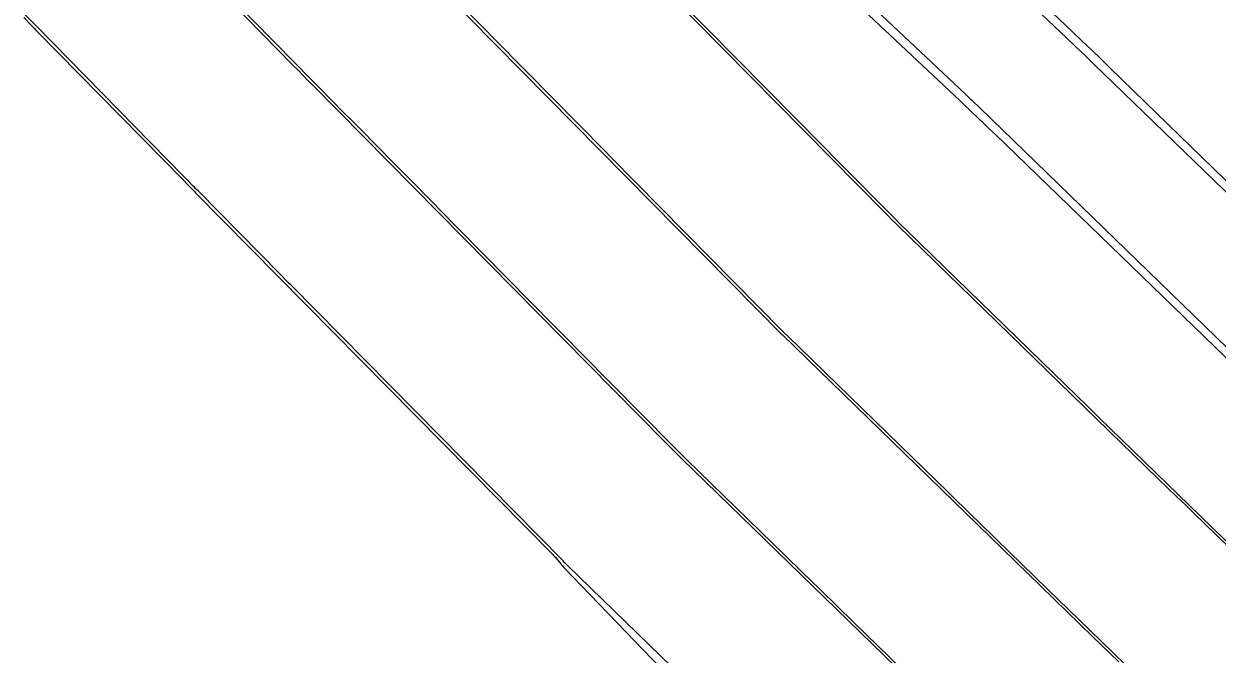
# Model space of a CAD drawing. Extents: x 954385 to 988206, y 1868364 to 1924553.
# Drawn here: x 955463 to 955493.03, y 1923325.91 to 1923341.77 of the extents above; entities that cross this region are included whole.
import ezdxf

# ---------------------------------------------------------------- set-up
doc = ezdxf.new("R2010")
doc.units = 0
doc.layers.add('16', color=7, linetype='Continuous')
doc.layers.add('7', color=7, linetype='Continuous')

msp = doc.modelspace()

# ---------------------------------------------------------------- linework, layer by layer
at = {"layer": '16'}
for points in [[(955498.573, 1923323.518), (955492.454, 1923329.446), (955492.231, 1923329.663), (955492.007, 1923329.88), (955491.783, 1923330.097), (955491.559, 1923330.315), (955484.998, 1923336.694), (955484.918, 1923336.773), (955484.837, 1923336.852), (955484.757, 1923336.932), (955484.678, 1923337.012), (955475.828, 1923345.976)], [(955480.247, 1923346.078), (955486.686, 1923340.01), (955486.7, 1923339.997), (955486.714, 1923339.984), (955486.728, 1923339.971), (955486.742, 1923339.957), (955486.797, 1923339.903), (955486.825, 1923339.877), (955486.853, 1923339.85), (955487.304, 1923339.42), (955487.384, 1923339.344), (955487.463, 1923339.267), (955487.542, 1923339.191), (955487.622, 1923339.114), (955494.424, 1923332.509)], [(955472.893, 1923343.258), (955482.077, 1923333.956), (955482.081, 1923333.952), (955487.94, 1923328.255), (955488.594, 1923327.619), (955489.249, 1923326.983), (955489.905, 1923326.347), (955490.56, 1923325.712)], [(955488.056, 1923342.843), (955489.392, 1923341.568), (955489.629, 1923341.342), (955489.865, 1923341.116), (955490.1, 1923340.889), (955490.335, 1923340.661), (955496.406, 1923334.766)], [(955468.229, 1923342.303), (955469.768, 1923340.735), (955469.897, 1923340.603), (955470.025, 1923340.472), (955470.154, 1923340.342), (955470.283, 1923340.211), (955479.089, 1923331.292), (955479.205, 1923331.175), (955479.322, 1923331.058), (955479.44, 1923330.942), (955479.558, 1923330.826), (955485.846, 1923324.712)], [(955462.996, 1923341.929), (955463.197, 1923341.723), (955463.231, 1923341.688), (955463.265, 1923341.652), (955463.3, 1923341.617), (955463.334, 1923341.582), (955467.012, 1923337.835), (955467.114, 1923337.731), (955467.216, 1923337.627), (955467.242, 1923337.601), (955467.267, 1923337.575), (955467.293, 1923337.549), (955467.319, 1923337.523), (955476.308, 1923328.417), (955476.331, 1923328.394), (955476.353, 1923328.37), (955476.375, 1923328.346), (955476.396, 1923328.321), (955476.514, 1923328.178), (955476.523, 1923328.166), (955476.538, 1923328.147), (955476.544, 1923328.139), (955476.551, 1923328.132), (955476.574, 1923328.107), (955476.587, 1923328.093), (955481.924, 1923322.548)]]:
    msp.add_lwpolyline(points, dxfattribs=at)
at = {"layer": '7'}
for points in [[(955494.292, 1923332.365), (955487.452, 1923338.984), (955487.378, 1923339.055), (955487.304, 1923339.126), (955487.23, 1923339.197), (955487.156, 1923339.268), (955486.858, 1923339.552), (955486.783, 1923339.622), (955486.708, 1923339.693), (955486.634, 1923339.764), (955486.559, 1923339.834), (955479.649, 1923346.326)], [(955478.012, 1923343.866), (955483.115, 1923338.694), (955483.468, 1923338.336), (955483.822, 1923337.977), (955484.53, 1923337.26), (955484.707, 1923337.081), (955484.886, 1923336.903), (955485.065, 1923336.726), (955485.245, 1923336.55), (955489.203, 1923332.698), (955489.488, 1923332.421), (955489.773, 1923332.144), (955490.057, 1923331.867), (955490.342, 1923331.589), (955491.481, 1923330.481), (955491.766, 1923330.204), (955492.051, 1923329.927), (955492.336, 1923329.65), (955492.621, 1923329.373), (955496.323, 1923325.784)], [(955491.601, 1923324.791), (955489.823, 1923326.515), (955489.558, 1923326.772), (955489.293, 1923327.029), (955489.028, 1923327.286), (955488.763, 1923327.544), (955487.478, 1923328.795), (955487.326, 1923328.942), (955487.175, 1923329.089), (955487.024, 1923329.237), (955486.873, 1923329.384), (955486.268, 1923329.973), (955485.965, 1923330.267), (955485.663, 1923330.562), (955482.217, 1923333.917), (955482.144, 1923333.987), (955482.126, 1923334.005), (955482.109, 1923334.022), (955477.77, 1923338.418), (955477.616, 1923338.575), (955475.628, 1923340.59), (955475.364, 1923340.858), (955475.1, 1923341.125), (955474.836, 1923341.393), (955474.572, 1923341.661), (955472.873, 1923343.385)], [(955485.659, 1923324.985), (955483.905, 1923326.692), (955483.467, 1923327.119), (955483.028, 1923327.546), (955482.59, 1923327.972), (955482.151, 1923328.399), (955479.985, 1923330.507), (955479.678, 1923330.808), (955479.372, 1923331.11), (955479.068, 1923331.413), (955478.765, 1923331.718), (955477.558, 1923332.942), (955477.257, 1923333.247), (955476.955, 1923333.553), (955476.653, 1923333.859), (955476.351, 1923334.165), (955473.956, 1923336.593), (955473.795, 1923336.757), (955473.634, 1923336.92), (955473.472, 1923337.084), (955473.311, 1923337.248), (955472.657, 1923337.912), (955472.5, 1923338.071), (955472.343, 1923338.23), (955472.186, 1923338.389), (955472.029, 1923338.548), (955471.34, 1923339.245), (955471.214, 1923339.373), (955471.087, 1923339.501), (955470.961, 1923339.629), (955470.835, 1923339.757), (955470.329, 1923340.27), (955470.203, 1923340.398), (955470.076, 1923340.526), (955469.95, 1923340.654), (955469.824, 1923340.783), (955468.233, 1923342.407)], [(955488.309, 1923342.305), (955489.242, 1923341.418), (955489.475, 1923341.196), (955489.708, 1923340.973), (955489.94, 1923340.75), (955490.172, 1923340.527), (955496.273, 1923334.622)], [(955479.618, 1923325.283), (955476.672, 1923328.15), (955476.62, 1923328.201), (955476.607, 1923328.214), (955476.567, 1923328.255), (955469.724, 1923335.192), (955469.668, 1923335.248), (955469.585, 1923335.332), (955469.45, 1923335.469), (955467.379, 1923337.567), (955467.349, 1923337.598), (955467.318, 1923337.629), (955467.288, 1923337.66), (955467.258, 1923337.69), (955467.107, 1923337.844), (955467.016, 1923337.937), (955463.322, 1923341.704), (955463.289, 1923341.738), (955463.024, 1923342.008)]]:
    msp.add_lwpolyline(points, dxfattribs=at)

doc.saveas('drawing.dxf')
